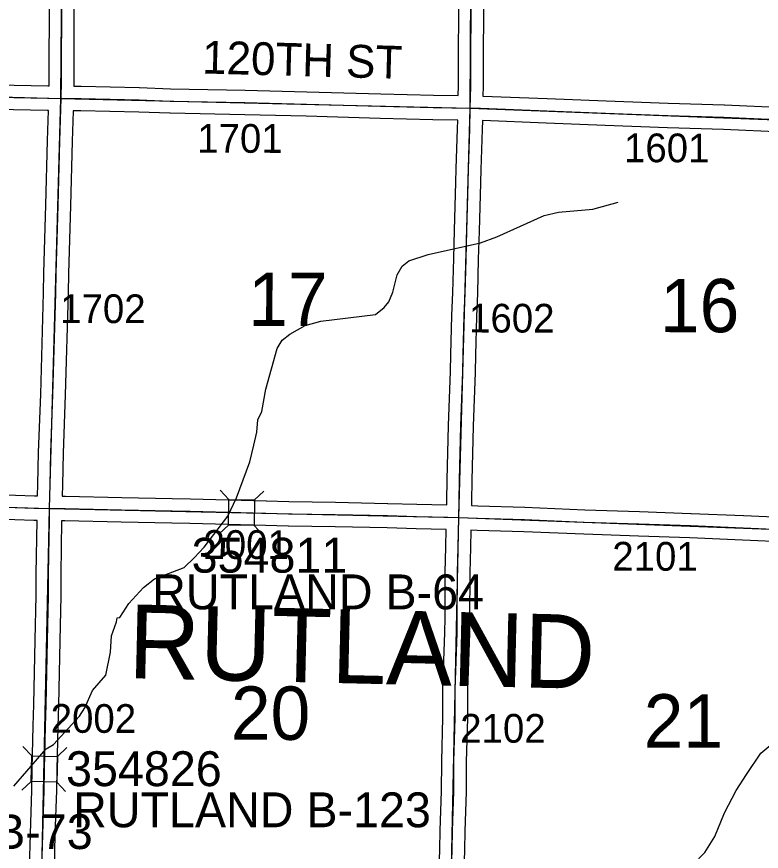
# Model space of a CAD drawing. Extents: x -157.2 to -99.3, y 12.2 to 46.2.
# Drawn here: x -125.492 to -123.678, y 36.734 to 38.768 of the extents above; entities that cross this region are included whole.
import ezdxf

# ---------------------------------------------------------------- set-up
doc = ezdxf.new("R2010")
doc.units = 0
for name, color, linetype in [('tdCoHydroRiver', 7, 'Continuous'), ('tdCoSecRdNmbr', 7, 'Continuous'), ('tdCoSecRdTxt', 7, 'Continuous'), ('tdCoSecRteBand', 7, 'Continuous'), ('tdCoSecRteCL', 7, 'Continuous'), ('tdCoSectLine', 7, 'Continuous'), ('tdCoSectNmbr', 7, 'Continuous'), ('tdCoStrucSec', 7, 'Continuous'), ('tdCoStrucSecCoName', 7, 'Continuous'), ('tdCoStrucSecFHWANum', 7, 'Continuous'), ('tdCoSurfEarth', 7, 'Continuous'), ('tdCoSurfGravel', 7, 'Continuous'), ('tdCoTwpNameTxt', 7, 'Continuous')]:
    doc.layers.add(name, color=color, linetype=linetype)

msp = doc.modelspace()

# ---------------------------------------------------------------- linework, layer by layer
at = {"layer": 'tdCoHydroRiver'}
for points in [[(-124.9777, 37.5511), (-124.9559, 37.5963), (-124.9234, 37.6837), (-124.9143, 37.7245), (-124.9071, 37.7559), (-124.9047, 37.7858), (-124.8946, 37.8061), (-124.8852, 37.861), (-124.8571, 37.9597), (-124.8454, 37.9799), (-124.8261, 37.9951), (-124.7891, 38.0161), (-124.751, 38.0261), (-124.6179, 38.0428), (-124.5969, 38.0596), (-124.5854, 38.0734), (-124.5753, 38.0968), (-124.5646, 38.1391), (-124.5529, 38.1609), (-124.5368, 38.1731), (-124.489, 38.1891), (-124.3619, 38.217), (-124.322, 38.2316), (-124.2069, 38.2836), (-124.1719, 38.292), (-124.088, 38.2991), (-124.026, 38.3163)], [(-125.4986, 36.8936), (-125.4202, 36.9845), (-125.4025, 36.995), (-125.339, 37.0642), (-125.3258, 37.0844), (-125.3072, 37.1265), (-125.2746, 37.1634), (-125.2635, 37.2199), (-125.2608, 37.2593), (-125.2487, 37.2937), (-125.2469, 37.3031), (-125.2405, 37.3045), (-125.219, 37.3386), (-125.1832, 37.3771), (-125.1557, 37.3984), (-125.0839, 37.4263), (-125.0596, 37.4493), (-125.0351, 37.4754), (-124.9777, 37.5511)], [(-124.0494, 36.2852), (-124.0413, 36.2929), (-124.0077, 36.3093), (-123.9864, 36.3355), (-123.9501, 36.3913), (-123.9317, 36.4271), (-123.9074, 36.5053), (-123.9008, 36.5683), (-123.897, 36.5919), (-123.8863, 36.6342), (-123.8646, 36.6746), (-123.8433, 36.7024), (-123.8156, 36.7316), (-123.7908, 36.7703), (-123.7671, 36.8281), (-123.7387, 36.8825), (-123.7139, 36.9213), (-123.6792, 36.9739), (-123.6307, 37.0136)]]:
    msp.add_lwpolyline(points, dxfattribs=at)
at = {"layer": 'tdCoSecRteBand'}
for points in [[(-126.4068, 38.82), (-126.411, 38.6896), (-126.4127, 38.6272), (-126.2548, 38.6211), (-126.1937, 38.6192), (-126.0474, 38.6162), (-126.0473, 38.6162), (-126.0472, 38.6162), (-125.8951, 38.612), (-125.7519, 38.6086), (-125.6721, 38.6071), (-125.6719, 38.6071), (-125.6717, 38.6071), (-125.5391, 38.6026), (-125.416, 38.5997), (-125.4128, 38.5997)], [(-125.4128, 38.5997), (-125.4124, 38.6118), (-125.4129, 38.6373), (-125.4129, 38.6376), (-125.4129, 38.638), (-125.4122, 38.7931)], [(-125.3522, 38.7928), (-125.3529, 38.638), (-125.3524, 38.6123), (-125.3524, 38.6115), (-125.3524, 38.6108), (-125.3528, 38.5991), (-125.3348, 38.599), (-125.3346, 38.599), (-125.3344, 38.5989), (-125.1931, 38.5957), (-125.1929, 38.5957), (-125.1927, 38.5957), (-125.1167, 38.593), (-124.935, 38.5896), (-124.9349, 38.5896), (-124.9348, 38.5896), (-124.7853, 38.5856), (-124.7853, 38.5856), (-124.7853, 38.5856), (-124.6043, 38.5807), (-124.4765, 38.5775), (-124.416, 38.5763), (-124.416, 38.5763)], [(-124.416, 38.5763), (-124.416, 38.5764), (-124.4155, 38.5998), (-124.4152, 38.6649), (-124.4152, 38.6649), (-124.4152, 38.665), (-124.4145, 38.7883)], [(-124.3545, 38.7878), (-124.3552, 38.6647), (-124.3555, 38.5993), (-124.3555, 38.5991), (-124.3555, 38.5988), (-124.356, 38.5751), (-124.1993, 38.5691), (-124.056, 38.5637), (-124.056, 38.5637), (-124.0559, 38.5637), (-123.9042, 38.5575), (-123.7679, 38.5533), (-123.7678, 38.5533), (-123.7676, 38.5533), (-123.6216, 38.5471)], [(-125.4411, 37.6007), (-125.4405, 37.6288), (-125.4405, 37.6289), (-125.4405, 37.629), (-125.4385, 37.7064), (-125.4385, 37.7066), (-125.4385, 37.7068), (-125.4334, 37.8487), (-125.4267, 38.0958), (-125.4255, 38.1442), (-125.4255, 38.1442), (-125.4255, 38.1442), (-125.4208, 38.3092), (-125.4166, 38.467), (-125.4166, 38.467), (-125.4166, 38.4671), (-125.4145, 38.5397), (-125.4167, 38.5397), (-125.4169, 38.5397), (-125.4172, 38.5397), (-125.5407, 38.5427)], [(-124.4438, 37.5789), (-124.4436, 37.5884), (-124.4429, 37.6394), (-124.4429, 37.6395), (-124.4429, 37.6396), (-124.4396, 37.7718), (-124.4396, 37.772), (-124.4396, 37.7722), (-124.435, 37.9037), (-124.434, 37.9452), (-124.4318, 38.0399), (-124.4317, 38.0402), (-124.4317, 38.0405), (-124.4293, 38.0962), (-124.4271, 38.1795), (-124.4271, 38.1796), (-124.4271, 38.1796), (-124.4251, 38.2477), (-124.4251, 38.2477), (-124.4251, 38.2477), (-124.4216, 38.3655), (-124.4209, 38.3979), (-124.4209, 38.3981), (-124.4209, 38.3982), (-124.4177, 38.495), (-124.4172, 38.5163), (-124.4777, 38.5175), (-124.4778, 38.5175), (-124.4779, 38.5175), (-124.6059, 38.5207), (-124.6059, 38.5207), (-124.6059, 38.5207), (-124.7869, 38.5257), (-124.9362, 38.5296), (-125.1181, 38.533), (-125.1184, 38.533), (-125.1186, 38.5331), (-125.1946, 38.5358), (-125.3355, 38.539), (-125.3539, 38.5391), (-125.3545, 38.5391), (-125.3545, 38.5385), (-125.3566, 38.4654), (-125.3608, 38.3076), (-125.3608, 38.3075), (-125.3608, 38.3075), (-125.3655, 38.1426), (-125.3667, 38.0943), (-125.3667, 38.0943), (-125.3667, 38.0942), (-125.3734, 37.8469), (-125.3734, 37.8468), (-125.3734, 37.8466), (-125.3786, 37.7047), (-125.3805, 37.6275), (-125.3811, 37.5999), (-125.3733, 37.5998), (-125.3732, 37.5998), (-125.373, 37.5998), (-125.2359, 37.5966), (-125.1127, 37.5939), (-125.0687, 37.5931), (-125.0685, 37.5931), (-125.0684, 37.5931), (-124.9755, 37.5909), (-124.9755, 37.5909), (-124.9755, 37.5909), (-124.884, 37.5887), (-124.8838, 37.5887), (-124.8836, 37.5887), (-124.8287, 37.5867), (-124.7154, 37.5852), (-124.7153, 37.5852), (-124.7151, 37.5852), (-124.5881, 37.5825), (-124.588, 37.5825), (-124.5879, 37.5825), (-124.5172, 37.5806), (-124.4438, 37.5789)], [(-123.6241, 38.4872), (-123.77, 38.4934), (-123.9062, 38.4975), (-123.9063, 38.4975), (-123.9065, 38.4976), (-124.0583, 38.5037), (-124.2016, 38.5091), (-124.2016, 38.5091), (-124.2016, 38.5091), (-124.3573, 38.5151), (-124.3577, 38.4935), (-124.3577, 38.4933), (-124.3577, 38.4932), (-124.3609, 38.3964), (-124.3617, 38.364), (-124.3617, 38.3639), (-124.3617, 38.3638), (-124.3651, 38.2459), (-124.3671, 38.1779), (-124.3693, 38.0943), (-124.3693, 38.0941), (-124.3693, 38.0938), (-124.3718, 38.0381), (-124.374, 37.9438), (-124.374, 37.9438), (-124.374, 37.9438), (-124.375, 37.9021), (-124.375, 37.9019), (-124.375, 37.9017), (-124.3797, 37.7702), (-124.3829, 37.6383), (-124.3836, 37.5874), (-124.3836, 37.5873), (-124.3836, 37.5872), (-124.3838, 37.5773), (-124.3838, 37.5771), (-124.3836, 37.5771), (-124.3684, 37.5766), (-124.3683, 37.5766), (-124.3683, 37.5766), (-124.2539, 37.5729), (-124.2538, 37.5729), (-124.2536, 37.5729), (-124.1078, 37.567), (-123.9748, 37.5628), (-123.9747, 37.5628), (-123.9746, 37.5628), (-123.8491, 37.5581), (-123.849, 37.5581), (-123.8489, 37.5581), (-123.7207, 37.5527), (-123.7206, 37.5527), (-123.7206, 37.5527), (-123.6094, 37.5477)], [(-125.5419, 37.6037), (-125.4485, 37.6008), (-125.4413, 37.6007), (-125.4411, 37.6007)], [(-125.4605, 36.6953), (-125.4585, 36.7764), (-125.4585, 36.7766), (-125.4585, 36.7767), (-125.4551, 36.8839), (-125.4543, 36.9352), (-125.4543, 36.9354), (-125.4543, 36.9356), (-125.4514, 37.0404), (-125.4514, 37.0404), (-125.4514, 37.0404), (-125.4499, 37.0923), (-125.4467, 37.2488), (-125.4445, 37.3578), (-125.4442, 37.4104), (-125.4442, 37.4105), (-125.4442, 37.4107), (-125.4423, 37.5407), (-125.4496, 37.5408), (-125.4498, 37.5408), (-125.4501, 37.5408), (-125.5438, 37.5438)], [(-124.4648, 36.6088), (-124.4609, 36.7398), (-124.4599, 36.7851), (-124.4599, 36.7853), (-124.4599, 36.7854), (-124.4567, 36.8812), (-124.4564, 36.9535), (-124.4564, 36.9538), (-124.4564, 36.9541), (-124.4537, 37.0599), (-124.4532, 37.1289), (-124.4532, 37.1292), (-124.4532, 37.1295), (-124.452, 37.1754), (-124.452, 37.1755), (-124.452, 37.1757), (-124.4502, 37.2225), (-124.4502, 37.2225), (-124.4502, 37.2226), (-124.4485, 37.267), (-124.4483, 37.3042), (-124.4483, 37.3042), (-124.4483, 37.3042), (-124.4475, 37.4135), (-124.4475, 37.4137), (-124.4475, 37.414), (-124.4461, 37.4763), (-124.4451, 37.5189), (-124.5187, 37.5206), (-124.5187, 37.5206), (-124.5188, 37.5206), (-124.5895, 37.5225), (-124.7163, 37.5252), (-124.8298, 37.5267), (-124.8302, 37.5267), (-124.8305, 37.5267), (-124.8856, 37.5287), (-124.9769, 37.5309), (-125.0698, 37.5331), (-125.1138, 37.5339), (-125.1139, 37.5339), (-125.114, 37.5339), (-125.2373, 37.5366), (-125.2373, 37.5366), (-125.2373, 37.5366), (-125.3743, 37.5398), (-125.3823, 37.5399), (-125.3842, 37.4099), (-125.3845, 37.3573), (-125.3845, 37.3571), (-125.3845, 37.3568), (-125.3867, 37.2476), (-125.3867, 37.2476), (-125.3867, 37.2476), (-125.3899, 37.091), (-125.3899, 37.0909), (-125.3899, 37.0908), (-125.3914, 37.0387), (-125.3943, 36.9341), (-125.3951, 36.8828), (-125.3951, 36.8825), (-125.3951, 36.8823), (-125.3985, 36.7749), (-125.4005, 36.694)], [(-123.6121, 37.4878), (-123.7232, 37.4927), (-123.8514, 37.4981), (-123.9767, 37.5028), (-124.1098, 37.507), (-124.11, 37.507), (-124.1101, 37.507), (-124.256, 37.5129), (-124.3702, 37.5166), (-124.3852, 37.5171), (-124.3861, 37.475), (-124.3861, 37.475), (-124.3861, 37.475), (-124.3876, 37.4128), (-124.3883, 37.3038), (-124.3885, 37.2661), (-124.3885, 37.2656), (-124.3886, 37.2651), (-124.3903, 37.2203), (-124.392, 37.1736), (-124.3932, 37.1282), (-124.3937, 37.0592), (-124.3937, 37.0589), (-124.3937, 37.0586), (-124.3964, 36.9529), (-124.3967, 36.8805), (-124.3967, 36.8801), (-124.3967, 36.8796), (-124.3999, 36.7836), (-124.4009, 36.7384), (-124.4009, 36.7383), (-124.4009, 36.7381), (-124.4048, 36.6076)]]:
    msp.add_lwpolyline(points, dxfattribs=at)
at = {"layer": 'tdCoSecRteCL'}
for points in [[(-125.3836, 38.5694), (-125.3824, 38.6117), (-125.3829, 38.6378), (-125.3822, 38.793), (-125.3809, 38.9552), (-125.3797, 39.0881), (-125.3799, 39.1254), (-125.3782, 39.2317), (-125.378, 39.2872), (-125.3772, 39.4218), (-125.3765, 39.5177), (-125.3756, 39.5698)], [(-124.3866, 38.5458), (-124.3855, 38.5994), (-124.3852, 38.6648), (-124.3845, 38.7881), (-124.384, 38.8194), (-124.3833, 38.901), (-124.383, 38.9607), (-124.3825, 39.0781), (-124.382, 39.1146), (-124.382, 39.197), (-124.382, 39.2515), (-124.381, 39.3578), (-124.3806, 39.3881), (-124.381, 39.4771), (-124.3806, 39.545)], [(-126.4436, 38.5984), (-126.2559, 38.5912), (-126.1945, 38.5892), (-126.048, 38.5862), (-125.8959, 38.582), (-125.7526, 38.5786), (-125.6727, 38.5771), (-125.54, 38.5727), (-125.4164, 38.5697), (-125.3836, 38.5694)], [(-125.4117, 37.5703), (-125.4105, 37.6282), (-125.4085, 37.7057), (-125.4034, 37.8477), (-125.3967, 38.0951), (-125.3955, 38.1434), (-125.3908, 38.3084), (-125.3866, 38.4662), (-125.3836, 38.5694)], [(-125.3836, 38.5694), (-125.3351, 38.569), (-125.1938, 38.5658), (-125.1176, 38.563), (-124.9356, 38.5596), (-124.7861, 38.5556), (-124.6051, 38.5507), (-124.4771, 38.5475), (-124.3866, 38.5458)], [(-124.4145, 37.548), (-124.4136, 37.5879), (-124.4129, 37.6389), (-124.4097, 37.7711), (-124.405, 37.9028), (-124.404, 37.9445), (-124.4018, 38.0392), (-124.3993, 38.0951), (-124.3971, 38.1787), (-124.3951, 38.2468), (-124.3917, 38.3647), (-124.3909, 38.3972), (-124.3877, 38.4941), (-124.3866, 38.5458)], [(-124.3866, 38.5458), (-124.3617, 38.5453), (-124.2004, 38.5391), (-124.0572, 38.5337), (-123.9052, 38.5275), (-123.7689, 38.5233), (-123.6229, 38.5172), (-123.5136, 38.5127), (-123.4167, 38.5088), (-123.3872, 38.5074)], [(-126.4734, 37.6022), (-126.4467, 37.6014), (-126.2958, 37.5967), (-126.208, 37.5932), (-126.133, 37.5915), (-126.0408, 37.5878), (-125.9303, 37.5841), (-125.8119, 37.5814), (-125.6817, 37.5784), (-125.5429, 37.5737), (-125.4492, 37.5708), (-125.4117, 37.5703)], [(-125.433, 36.5718), (-125.4317, 36.6208), (-125.4305, 36.6946), (-125.4285, 36.7757), (-125.4251, 36.8832), (-125.4243, 36.9348), (-125.4214, 37.0396), (-125.4199, 37.0916), (-125.4167, 37.2482), (-125.4145, 37.3575), (-125.4142, 37.4102), (-125.4122, 37.5432), (-125.4117, 37.5703)], [(-125.4117, 37.5703), (-125.3737, 37.5698), (-125.2366, 37.5666), (-125.1133, 37.5639), (-125.0692, 37.5631), (-124.9762, 37.5609), (-124.8847, 37.5587), (-124.8295, 37.5567), (-124.7158, 37.5552), (-124.5888, 37.5525), (-124.518, 37.5506), (-124.4413, 37.5488), (-124.4145, 37.548)], [(-124.4354, 36.5421), (-124.4343, 36.5758), (-124.4348, 36.6079), (-124.4309, 36.739), (-124.4299, 36.7844), (-124.4267, 36.8806), (-124.4264, 36.9534), (-124.4237, 37.0594), (-124.4232, 37.1287), (-124.422, 37.1746), (-124.4203, 37.2214), (-124.4185, 37.2663), (-124.4183, 37.304), (-124.4175, 37.4133), (-124.4161, 37.4757), (-124.4145, 37.548)], [(-124.4145, 37.548), (-124.3693, 37.5466), (-124.2549, 37.5429), (-124.1089, 37.537), (-123.9757, 37.5328), (-123.8502, 37.5281), (-123.7219, 37.5227), (-123.6107, 37.5178), (-123.4554, 37.5113), (-123.4179, 37.5104)]]:
    msp.add_lwpolyline(points, dxfattribs=at)
at = {"layer": 'tdCoSectLine'}
for points in [[(-125.384, 38.5694), (-125.376, 39.5698)], [(-124.387, 38.5458), (-124.381, 39.545)], [(-126.4439, 38.5984), (-125.384, 38.5694)], [(-125.4121, 37.5703), (-125.384, 38.5694)], [(-125.384, 38.5694), (-124.387, 38.5458)], [(-124.4149, 37.548), (-124.387, 38.5458)], [(-124.387, 38.5458), (-123.3876, 38.5074)], [(-126.4738, 37.6022), (-125.4121, 37.5703)], [(-125.4334, 36.5718), (-125.4121, 37.5703)], [(-125.4121, 37.5703), (-124.4149, 37.548)], [(-124.4357, 36.5421), (-124.4149, 37.548)], [(-124.4149, 37.548), (-123.4183, 37.5104)]]:
    msp.add_lwpolyline(points, dxfattribs=at)
at = {"layer": 'tdCoStrucSec'}
for p, q in [((-124.9747, 37.5922), (-124.9964, 37.6148)), ((-124.9121, 37.5908), (-124.8895, 37.6125)), ((-124.9761, 37.5296), (-124.9987, 37.508)), ((-124.9135, 37.5282), (-124.8919, 37.5056)), ((-125.4551, 36.9675), (-125.4766, 36.9902)), ((-125.3925, 36.9657), (-125.3698, 36.9872)), ((-125.4569, 36.9049), (-125.4796, 36.8834)), ((-125.3943, 36.9031), (-125.3728, 36.8804))]:
    msp.add_line(p, q, dxfattribs=at)
for points in [[(-124.9747, 37.5922), (-124.9121, 37.5908), (-124.9135, 37.5282), (-124.9761, 37.5296)], [(-125.4569, 36.9049), (-125.4551, 36.9675), (-125.3925, 36.9657), (-125.3943, 36.9031)]]:
    msp.add_lwpolyline(points, close=True, dxfattribs=at)
at = {"layer": 'tdCoSurfEarth'}
msp.add_lwpolyline([(-126.4436, 38.5984), (-126.2559, 38.5912), (-126.1945, 38.5892), (-126.048, 38.5862), (-125.8959, 38.582), (-125.7526, 38.5786), (-125.6727, 38.5771), (-125.54, 38.5727), (-125.4164, 38.5697), (-125.3836, 38.5694)], dxfattribs=at)
at = {"layer": 'tdCoSurfGravel'}
for points in [[(-125.4305, 36.6946), (-125.4285, 36.7757), (-125.4251, 36.8832), (-125.4243, 36.9348), (-125.4214, 37.0396), (-125.4199, 37.0916), (-125.4167, 37.2482), (-125.4145, 37.3575), (-125.4142, 37.4102), (-125.4122, 37.5432), (-125.4117, 37.5703), (-125.4105, 37.6282), (-125.4085, 37.7057), (-125.4034, 37.8477), (-125.3967, 38.0951), (-125.3955, 38.1434), (-125.3908, 38.3084), (-125.3866, 38.4662), (-125.3836, 38.5694), (-125.3824, 38.6117), (-125.3829, 38.6378), (-125.3822, 38.793)], [(-124.4145, 37.548), (-124.4136, 37.5879), (-124.4129, 37.6389), (-124.4097, 37.7711), (-124.405, 37.9028), (-124.404, 37.9445), (-124.4018, 38.0392), (-124.3993, 38.0951), (-124.3971, 38.1787), (-124.3951, 38.2468), (-124.3917, 38.3647), (-124.3909, 38.3972), (-124.3877, 38.4941), (-124.3866, 38.5458), (-124.3855, 38.5994), (-124.3852, 38.6648), (-124.3845, 38.7881)], [(-125.3836, 38.5694), (-125.3351, 38.569), (-125.1938, 38.5658), (-125.1176, 38.563), (-124.9356, 38.5596), (-124.7861, 38.5556), (-124.6051, 38.5507), (-124.4771, 38.5475), (-124.3866, 38.5458), (-124.3617, 38.5453), (-124.2004, 38.5391), (-124.0572, 38.5337), (-123.9052, 38.5275), (-123.7689, 38.5233), (-123.6229, 38.5172)], [(-125.5429, 37.5737), (-125.4492, 37.5708), (-125.4117, 37.5703), (-125.3737, 37.5698), (-125.2366, 37.5666), (-125.1133, 37.5639), (-125.0692, 37.5631), (-124.9762, 37.5609), (-124.8847, 37.5587), (-124.8295, 37.5567), (-124.7158, 37.5552), (-124.5888, 37.5525), (-124.518, 37.5506), (-124.4413, 37.5488), (-124.4145, 37.548), (-124.3693, 37.5466), (-124.2549, 37.5429), (-124.1089, 37.537), (-123.9757, 37.5328), (-123.8502, 37.5281), (-123.7219, 37.5227), (-123.6107, 37.5178)], [(-124.4354, 36.5421), (-124.4343, 36.5758), (-124.4348, 36.6079), (-124.4309, 36.739), (-124.4299, 36.7844), (-124.4267, 36.8806), (-124.4264, 36.9534), (-124.4237, 37.0594), (-124.4232, 37.1287), (-124.422, 37.1746), (-124.4203, 37.2214), (-124.4185, 37.2663), (-124.4183, 37.304), (-124.4175, 37.4133), (-124.4161, 37.4757), (-124.4145, 37.548), (-124.4145, 37.548)]]:
    msp.add_lwpolyline(points, dxfattribs=at)

# ---------------------------------------------------------------- texts
at = {"layer": 'tdCoSecRdNmbr'}
for s, rotation, p in [('1701', 359.9039, (-125.0521, 38.437)), ('1601', 359.9047, (-124.0123, 38.4139)), ('1702', 359.9036, (-125.386, 38.022)), ('1602', 359.9044, (-124.3897, 37.9989)), ('2001', 359.9039, (-125.0369, 37.4472)), ('2101', 359.9047, (-124.0408, 37.4186)), ('2002', 359.9036, (-125.4091, 37.0234)), ('2102', 359.9044, (-124.4113, 36.9994))]:
    msp.add_text(s, height=0.07, rotation=rotation, dxfattribs=at).set_placement(p)
at = {"layer": 'tdCoSecRdTxt'}
msp.add_text('120TH ST', height=0.08, rotation=358.4449, dxfattribs=at).set_placement((-125.0408, 38.6302))
at = {"layer": 'tdCoSectNmbr'}
for s, rotation, p in [('17', 359.9039, (-124.9278, 38.015)), ('16', 359.9047, (-123.9247, 37.9997)), ('20', 359.9039, (-124.97, 37.0064)), ('21', 359.9047, (-123.9642, 36.9874))]:
    msp.add_text(s, height=0.13, rotation=rotation, dxfattribs=at).set_placement(p)
at = {"layer": 'tdCoStrucSecCoName'}
for s, p in [('RUTLAND B-64', (-125.1617, 37.3242)), ('RUTLAND B-123', (-125.3544, 36.7931)), ('RUTLAND B-73', (-126.1151, 36.74))]:
    msp.add_text(s, height=0.085, dxfattribs=at).set_placement(p)
at = {"layer": 'tdCoStrucSecFHWANum'}
for s, p in [('354811', (-125.0656, 37.4136)), ('354826', (-125.3716, 36.8933))]:
    msp.add_text(s, height=0.085, dxfattribs=at).set_placement(p)
at = {"layer": 'tdCoTwpNameTxt'}
msp.add_text('RUTLAND', height=0.18, rotation=358.6587, dxfattribs=at).set_placement((-125.221, 37.1565))

doc.saveas('drawing.dxf')
